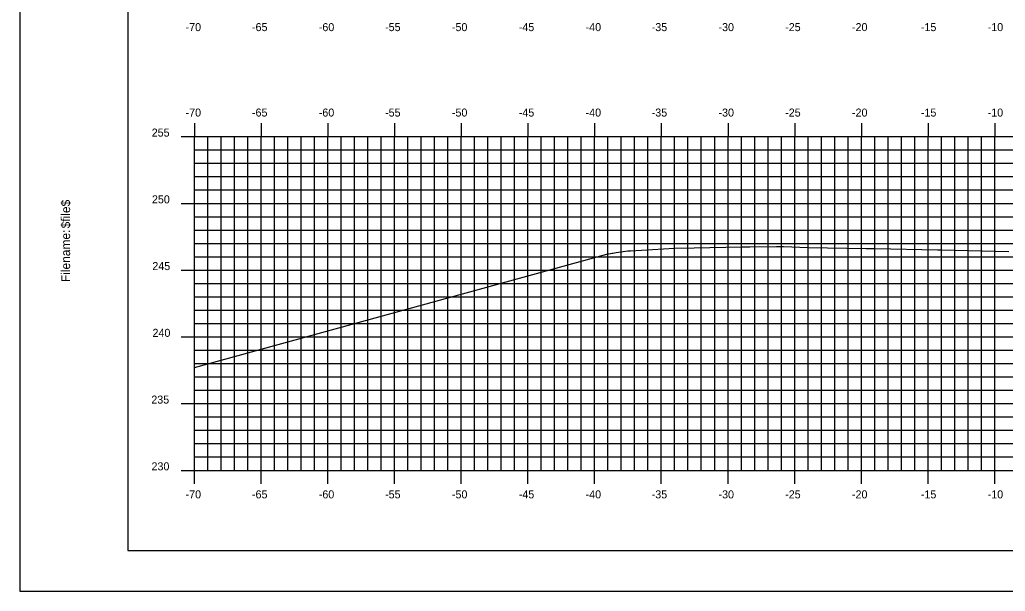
# Model space of a CAD drawing. Extents: x 1170543 to 1177585, y 609599 to 610623.
# Drawn here: x 1171725.9 to 1171799.7, y 609598.8 to 609641.6 of the extents above; entities that cross this region are included whole.
import ezdxf

# ---------------------------------------------------------------- set-up
doc = ezdxf.new("R2010")
doc.units = 0
for name, color, linetype in [('BORDER', 7, 'Continuous'), ('H_V ANNOTATION', 7, 'Continuous'), ('MAJOR', 7, 'Continuous'), ('MINOR', 7, 'Continuous'), ('PLOT BOUNDARY', 7, 'Continuous'), ('S_Roadway_Centerline', 7, 'Continuous')]:
    doc.layers.add(name, color=color, linetype=linetype)

msp = doc.modelspace()

# ---------------------------------------------------------------- linework, layer by layer
at = {"layer": 'BORDER'}
for p, q in [((1171733.965, 609706.872), (1171733.965, 609601.872)), ((1171733.965, 609601.872), (1171893.965, 609601.872))]:
    msp.add_line(p, q, dxfattribs=at)
at = {"layer": 'MAJOR'}
for p, q in [((1171738.965, 609633.874), (1171738.965, 609632.872)), ((1171743.965, 609633.874), (1171743.965, 609632.872)), ((1171748.965, 609633.874), (1171748.965, 609632.872)), ((1171753.965, 609633.874), (1171753.965, 609632.872)), ((1171758.965, 609633.874), (1171758.965, 609632.872)), ((1171763.965, 609633.874), (1171763.965, 609632.872)), ((1171768.965, 609633.874), (1171768.965, 609632.872)), ((1171773.965, 609633.874), (1171773.965, 609632.872)), ((1171778.965, 609633.874), (1171778.965, 609632.872)), ((1171783.965, 609633.874), (1171783.965, 609632.872)), ((1171788.965, 609633.874), (1171788.965, 609632.872)), ((1171793.965, 609633.874), (1171793.965, 609632.872)), ((1171798.965, 609633.874), (1171798.965, 609632.872)), ((1171737.963, 609632.872), (1171738.965, 609632.872)), ((1171738.965, 609632.872), (1171878.965, 609632.872)), ((1171738.965, 609607.872), (1171738.965, 609632.872)), ((1171738.965, 609607.872), (1171738.965, 609632.872)), ((1171738.965, 609632.872), (1171878.965, 609632.872)), ((1171743.965, 609607.872), (1171743.965, 609632.872)), ((1171748.965, 609607.872), (1171748.965, 609632.872)), ((1171753.965, 609607.872), (1171753.965, 609632.872)), ((1171758.965, 609607.872), (1171758.965, 609632.872)), ((1171763.965, 609607.872), (1171763.965, 609632.872)), ((1171768.965, 609607.872), (1171768.965, 609632.872)), ((1171773.965, 609607.872), (1171773.965, 609632.872)), ((1171778.965, 609607.872), (1171778.965, 609632.872)), ((1171783.965, 609607.872), (1171783.965, 609632.872)), ((1171788.965, 609607.872), (1171788.965, 609632.872)), ((1171793.965, 609607.872), (1171793.965, 609632.872)), ((1171798.965, 609607.872), (1171798.965, 609632.872)), ((1171737.963, 609627.872), (1171738.965, 609627.872)), ((1171738.965, 609627.872), (1171878.965, 609627.872)), ((1171737.963, 609622.872), (1171738.965, 609622.872)), ((1171738.965, 609622.872), (1171878.965, 609622.872)), ((1171737.963, 609617.872), (1171738.965, 609617.872)), ((1171738.965, 609617.872), (1171878.965, 609617.872)), ((1171737.963, 609612.872), (1171738.965, 609612.872)), ((1171738.965, 609612.872), (1171878.965, 609612.872)), ((1171737.963, 609607.872), (1171738.965, 609607.872)), ((1171738.965, 609607.872), (1171878.965, 609607.872)), ((1171738.965, 609607.872), (1171878.965, 609607.872)), ((1171738.965, 609606.87), (1171738.965, 609607.872)), ((1171743.965, 609606.87), (1171743.965, 609607.872)), ((1171748.965, 609606.87), (1171748.965, 609607.872)), ((1171753.965, 609606.87), (1171753.965, 609607.872)), ((1171758.965, 609606.87), (1171758.965, 609607.872)), ((1171763.965, 609606.87), (1171763.965, 609607.872)), ((1171768.965, 609606.87), (1171768.965, 609607.872)), ((1171773.965, 609606.87), (1171773.965, 609607.872)), ((1171778.965, 609606.87), (1171778.965, 609607.872)), ((1171783.965, 609606.87), (1171783.965, 609607.872)), ((1171788.965, 609606.87), (1171788.965, 609607.872)), ((1171793.965, 609606.87), (1171793.965, 609607.872)), ((1171798.965, 609606.87), (1171798.965, 609607.872))]:
    msp.add_line(p, q, dxfattribs=at)
at = {"layer": 'MINOR'}
for p, q in [((1171739.965, 609607.872), (1171739.965, 609632.872)), ((1171740.965, 609607.872), (1171740.965, 609632.872)), ((1171741.965, 609607.872), (1171741.965, 609632.872)), ((1171742.965, 609607.872), (1171742.965, 609632.872)), ((1171744.965, 609607.872), (1171744.965, 609632.872)), ((1171745.965, 609607.872), (1171745.965, 609632.872)), ((1171746.965, 609607.872), (1171746.965, 609632.872)), ((1171747.965, 609607.872), (1171747.965, 609632.872)), ((1171749.965, 609607.872), (1171749.965, 609632.872)), ((1171750.965, 609607.872), (1171750.965, 609632.872)), ((1171751.965, 609607.872), (1171751.965, 609632.872)), ((1171752.965, 609607.872), (1171752.965, 609632.872)), ((1171754.965, 609607.872), (1171754.965, 609632.872)), ((1171755.965, 609607.872), (1171755.965, 609632.872)), ((1171756.965, 609607.872), (1171756.965, 609632.872)), ((1171757.965, 609607.872), (1171757.965, 609632.872)), ((1171759.965, 609607.872), (1171759.965, 609632.872)), ((1171760.965, 609607.872), (1171760.965, 609632.872)), ((1171761.965, 609607.872), (1171761.965, 609632.872)), ((1171762.965, 609607.872), (1171762.965, 609632.872)), ((1171764.965, 609607.872), (1171764.965, 609632.872)), ((1171765.965, 609607.872), (1171765.965, 609632.872)), ((1171766.965, 609607.872), (1171766.965, 609632.872)), ((1171767.965, 609607.872), (1171767.965, 609632.872)), ((1171769.965, 609607.872), (1171769.965, 609632.872)), ((1171770.965, 609607.872), (1171770.965, 609632.872)), ((1171771.965, 609607.872), (1171771.965, 609632.872)), ((1171772.965, 609607.872), (1171772.965, 609632.872)), ((1171774.965, 609607.872), (1171774.965, 609632.872)), ((1171775.965, 609607.872), (1171775.965, 609632.872)), ((1171776.965, 609607.872), (1171776.965, 609632.872)), ((1171777.965, 609607.872), (1171777.965, 609632.872)), ((1171779.965, 609607.872), (1171779.965, 609632.872)), ((1171780.965, 609607.872), (1171780.965, 609632.872)), ((1171781.965, 609607.872), (1171781.965, 609632.872)), ((1171782.965, 609607.872), (1171782.965, 609632.872)), ((1171784.965, 609607.872), (1171784.965, 609632.872)), ((1171785.965, 609607.872), (1171785.965, 609632.872)), ((1171786.965, 609607.872), (1171786.965, 609632.872)), ((1171787.965, 609607.872), (1171787.965, 609632.872)), ((1171789.965, 609607.872), (1171789.965, 609632.872)), ((1171790.965, 609607.872), (1171790.965, 609632.872)), ((1171791.965, 609607.872), (1171791.965, 609632.872)), ((1171792.965, 609607.872), (1171792.965, 609632.872)), ((1171794.965, 609607.872), (1171794.965, 609632.872)), ((1171795.965, 609607.872), (1171795.965, 609632.872)), ((1171796.965, 609607.872), (1171796.965, 609632.872)), ((1171797.965, 609607.872), (1171797.965, 609632.872)), ((1171738.965, 609631.872), (1171878.965, 609631.872)), ((1171738.965, 609631.872), (1171739.967, 609631.872)), ((1171738.965, 609630.872), (1171878.965, 609630.872)), ((1171738.965, 609630.872), (1171739.967, 609630.872)), ((1171738.965, 609629.872), (1171878.965, 609629.872)), ((1171738.965, 609629.872), (1171739.967, 609629.872)), ((1171738.965, 609628.872), (1171878.965, 609628.872)), ((1171738.965, 609628.872), (1171739.967, 609628.872)), ((1171738.965, 609626.872), (1171878.965, 609626.872)), ((1171738.965, 609626.872), (1171739.967, 609626.872)), ((1171738.965, 609625.872), (1171878.965, 609625.872)), ((1171738.965, 609625.872), (1171739.967, 609625.872)), ((1171738.965, 609624.872), (1171878.965, 609624.872)), ((1171738.965, 609624.872), (1171739.967, 609624.872)), ((1171738.965, 609623.872), (1171878.965, 609623.872)), ((1171738.965, 609623.872), (1171739.967, 609623.872)), ((1171738.965, 609621.872), (1171878.965, 609621.872)), ((1171738.965, 609621.872), (1171739.967, 609621.872)), ((1171738.965, 609620.872), (1171878.965, 609620.872)), ((1171738.965, 609620.872), (1171739.967, 609620.872)), ((1171738.965, 609619.872), (1171878.965, 609619.872)), ((1171738.965, 609619.872), (1171739.967, 609619.872)), ((1171738.965, 609618.872), (1171878.965, 609618.872)), ((1171738.965, 609618.872), (1171739.967, 609618.872)), ((1171738.965, 609616.872), (1171878.965, 609616.872)), ((1171738.965, 609616.872), (1171739.967, 609616.872)), ((1171738.965, 609615.872), (1171878.965, 609615.872)), ((1171738.965, 609615.872), (1171739.967, 609615.872)), ((1171738.965, 609614.872), (1171878.965, 609614.872)), ((1171738.965, 609614.872), (1171739.967, 609614.872)), ((1171738.965, 609613.872), (1171878.965, 609613.872)), ((1171738.965, 609613.872), (1171739.967, 609613.872)), ((1171738.965, 609611.872), (1171878.965, 609611.872)), ((1171738.965, 609611.872), (1171739.967, 609611.872)), ((1171738.965, 609610.872), (1171878.965, 609610.872)), ((1171738.965, 609610.872), (1171739.967, 609610.872)), ((1171738.965, 609609.872), (1171878.965, 609609.872)), ((1171738.965, 609609.872), (1171739.967, 609609.872)), ((1171738.965, 609608.872), (1171878.965, 609608.872)), ((1171738.965, 609608.872), (1171739.967, 609608.872))]:
    msp.add_line(p, q, dxfattribs=at)
at = {"layer": 'PLOT BOUNDARY'}
msp.add_lwpolyline([(1171725.872, 609598.813), (1171895.872, 609598.813), (1171895.872, 609708.813), (1171725.872, 609708.813)], close=True, dxfattribs=at)
at = {"layer": 'S_Roadway_Centerline'}
msp.add_lwpolyline([(1171738.965, 609615.58), (1171769.874, 609624.07), (1171770.289, 609624.141), (1171770.333, 609624.152), (1171770.579, 609624.179), (1171771.449, 609624.313), (1171771.466, 609624.316), (1171771.654, 609624.326), (1171774.957, 609624.507), (1171776.44, 609624.544), (1171779.966, 609624.62), (1171780.6, 609624.626), (1171782.608, 609624.65), (1171783.122, 609624.63), (1171784.976, 609624.56), (1171789.31, 609624.5), (1171789.986, 609624.491), (1171794.656, 609624.398), (1171794.996, 609624.391), (1171800.003, 609624.252)], dxfattribs=at)

# ---------------------------------------------------------------- texts
at = {"layer": 'BORDER'}
for s, p in [('$file$', (1171729.65, 609625.998)), ('Filename:', (1171729.65, 609621.971))]:
    msp.add_text(s, height=0.6696, rotation=90, dxfattribs=at).set_placement(p)
at = {"layer": 'H_V ANNOTATION'}
for s, p in [('-70', (1171738.306, 609640.772)), ('-65', (1171743.283, 609640.772)), ('-60', (1171748.291, 609640.772)), ('-55', (1171753.261, 609640.772)), ('-50', (1171758.269, 609640.772)), ('-45', (1171763.283, 609640.772)), ('-40', (1171768.291, 609640.772)), ('-35', (1171773.245, 609640.772)), ('-30', (1171778.253, 609640.772)), ('-25', (1171783.25, 609640.772)), ('-20', (1171788.258, 609640.772)), ('-15', (1171793.422, 609640.772)), ('-10', (1171798.43, 609640.772)), ('-70', (1171738.306, 609634.372)), ('-65', (1171743.283, 609634.372)), ('-60', (1171748.291, 609634.372)), ('-55', (1171753.261, 609634.372)), ('-50', (1171758.269, 609634.372)), ('-45', (1171763.283, 609634.372)), ('-40', (1171768.291, 609634.372)), ('-35', (1171773.245, 609634.372)), ('-30', (1171778.253, 609634.372)), ('-25', (1171783.25, 609634.372)), ('-20', (1171788.258, 609634.372)), ('-15', (1171793.422, 609634.372)), ('-10', (1171798.43, 609634.372)), ('255', (1171735.768, 609632.872)), ('250', (1171735.784, 609627.872)), ('245', (1171735.811, 609622.872)), ('240', (1171735.827, 609617.872)), ('235', (1171735.736, 609612.872)), ('230', (1171735.752, 609607.872)), ('-70', (1171738.306, 609605.772)), ('-65', (1171743.283, 609605.772)), ('-60', (1171748.291, 609605.772)), ('-55', (1171753.261, 609605.772)), ('-50', (1171758.269, 609605.772)), ('-45', (1171763.283, 609605.772)), ('-40', (1171768.291, 609605.772)), ('-35', (1171773.245, 609605.772)), ('-30', (1171778.253, 609605.772)), ('-25', (1171783.25, 609605.772)), ('-20', (1171788.258, 609605.772)), ('-15', (1171793.422, 609605.772)), ('-10', (1171798.43, 609605.772))]:
    msp.add_text(s, height=0.6, dxfattribs=at).set_placement(p)

doc.saveas('drawing.dxf')
